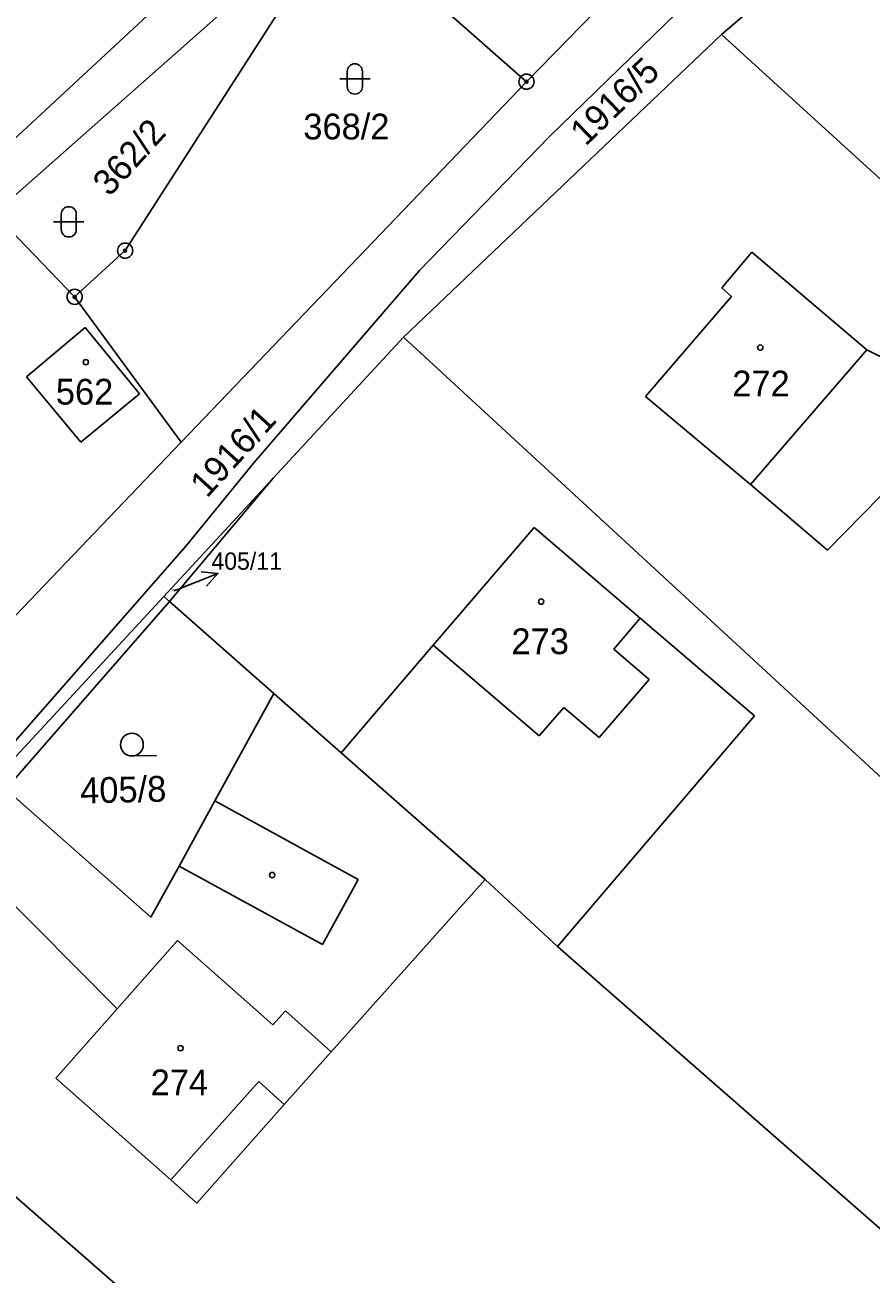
# Model space of a CAD drawing. Extents: x -445050 to -440454, y -1134563 to -1129741.
# Drawn here: x -442744.7 to -442688.8, y -1131095.9 to -1131013.5 of the extents above; entities that cross this region are included whole.
import ezdxf

# ---------------------------------------------------------------- set-up
doc = ezdxf.new("R2010")
doc.units = 0
for name, color, linetype in [('Vrstva 1', 7, 'Continuous'), ('Vrstva 16', 7, 'Continuous'), ('Vrstva 18', 7, 'Continuous'), ('Vrstva 19', 7, 'Continuous'), ('Vrstva 24', 7, 'Continuous'), ('Vrstva 25', 7, 'Continuous'), ('Vrstva 3', 7, 'Continuous'), ('Vrstva 37', 7, 'Continuous'), ('Vrstva 4', 7, 'Continuous')]:
    doc.layers.add(name, color=color, linetype=linetype)

msp = doc.modelspace()

# ---------------------------------------------------------------- linework, layer by layer
at = {"layer": 'Vrstva 1'}
for points in [[(-442680.45, -1130998.49), (-442682.49, -1130998.44), (-442687.19, -1131000.32), (-442692.62, -1131004.7), (-442700.9, -1131011.92), (-442710.05, -1131020.8), (-442718.64, -1131029.65), (-442729.58, -1131042.35), (-442734.04, -1131047.81), (-442745.5, -1131060.91), (-442751.07, -1131067.01), (-442752.63, -1131068.7), (-442763.45, -1131079.5), (-442767.1, -1131082.91), (-442779.14, -1131093.12), (-442778.04, -1131094.43)], [(-442748.51, -1131023.86), (-442727.43, -1131004.32)], [(-442738.07, -1131028.34), (-442723.91, -1131006.32)], [(-442689.41, -1131006.15), (-442698.69, -1131014.07)], [(-442722.96, -1131007.14), (-442711.57, -1131017.19)], [(-442725.82, -1131007.43), (-442746.72, -1131025.9)], [(-442711.57, -1131017.19), (-442704.25, -1131009.69)], [(-442719.68, -1131034.05), (-442698.69, -1131014.07)], [(-442666.03, -1131043.8), (-442698.69, -1131014.07)], [(-442734.37, -1131040.99), (-442711.57, -1131017.19)], [(-442746.72, -1131025.9), (-442741.4, -1131031.39)], [(-442741.4, -1131031.39), (-442738.07, -1131028.34)], [(-442696.69, -1131028.44), (-442698.68, -1131030.8)], [(-442696.69, -1131028.44), (-442689.1, -1131034.89)], [(-442698.03, -1131031.36), (-442698.68, -1131030.8)], [(-442741.4, -1131031.39), (-442734.37, -1131040.99)], [(-442698.03, -1131031.36), (-442703.7, -1131037.96)], [(-442740.71, -1131033.41), (-442744.57, -1131036.66)], [(-442737.13, -1131037.79), (-442740.71, -1131033.41)], [(-442728.29, -1131043.35), (-442719.68, -1131034.05)], [(-442666.11, -1131083.42), (-442719.68, -1131034.05)], [(-442689.1, -1131034.89), (-442686.03, -1131036.43)], [(-442744.57, -1131036.66), (-442741, -1131040.98)], [(-442741, -1131040.98), (-442737.13, -1131037.79)], [(-442703.7, -1131037.96), (-442696.78, -1131043.78)], [(-442750.55, -1131057.88), (-442734.37, -1131040.99)], [(-442735.52, -1131051.16), (-442728.29, -1131043.35)], [(-442735.13, -1131051.5), (-442728.29, -1131043.35)], [(-442687.05, -1131043.38), (-442691.7, -1131048.11)], [(-442696.78, -1131043.78), (-442691.7, -1131048.11)], [(-442711.07, -1131046.6), (-442717.72, -1131054.37)], [(-442711.07, -1131046.6), (-442704.07, -1131052.59)], [(-442735.52, -1131051.16), (-442760.18, -1131077.8)], [(-442745.94, -1131063.87), (-442735.13, -1131051.5)], [(-442735.52, -1131051.16), (-442735.13, -1131051.5)], [(-442735.13, -1131051.5), (-442728.26, -1131057.56)], [(-442704.07, -1131052.59), (-442696.52, -1131059.05)], [(-442717.72, -1131054.37), (-442723.81, -1131061.48)], [(-442728.26, -1131057.56), (-442732.14, -1131064.65)], [(-442728.26, -1131057.56), (-442723.81, -1131061.48)], [(-442696.52, -1131059.05), (-442709.52, -1131074.26)], [(-442723.81, -1131061.48), (-442714.3, -1131069.84)], [(-442736.36, -1131072.33), (-442745.94, -1131063.87)], [(-442732.14, -1131064.65), (-442734.5, -1131068.95)], [(-442738.59, -1131078.37), (-442749.43, -1131067.48)], [(-442734.5, -1131068.95), (-442736.36, -1131072.33)], [(-442724.46, -1131081.21), (-442714.3, -1131069.84)], [(-442714.3, -1131069.84), (-442709.52, -1131074.26)], [(-442709.52, -1131074.26), (-442677.19, -1131102.53)], [(-442727.34, -1131106.47), (-442759.77, -1131078.16)], [(-442742.64, -1131082.95), (-442738.59, -1131078.37)], [(-442727.56, -1131084.68), (-442724.46, -1131081.21)], [(-442735.06, -1131089.65), (-442742.64, -1131082.95)], [(-442733.33, -1131091.2), (-442727.56, -1131084.68)], [(-442733.33, -1131091.2), (-442735.06, -1131089.65)]]:
    msp.add_lwpolyline(points, dxfattribs=at)
at = {"layer": 'Vrstva 16'}
msp.add_line((-442734.73, -1131050.74), (-442731.937, -1131049.644), dxfattribs=at)
for points in [[(-442733.051, -1131049.544), (-442731.937, -1131049.644), (-442732.686, -1131050.475)], [(-442734.82, -1131050.78), (-442734.73, -1131050.74)]]:
    msp.add_lwpolyline(points, dxfattribs=at)
at = {"layer": 'Vrstva 24'}
for centre, radius in [((-442711.57, -1131017.19), 0.5), ((-442711.57, -1131017.19), 0.1), ((-442738.07, -1131028.34), 0.5), ((-442738.07, -1131028.34), 0.1), ((-442741.4, -1131031.39), 0.5), ((-442741.4, -1131031.39), 0.1)]:
    msp.add_circle(centre, radius, dxfattribs=at)
at = {"layer": 'Vrstva 25'}
for p, q in [((-442723.9, -1131017.01), (-442721.9, -1131017.01)), ((-442723.4, -1131017.51), (-442723.4, -1131016.51)), ((-442722.4, -1131016.51), (-442722.4, -1131017.51)), ((-442742.29, -1131026.94), (-442742.29, -1131025.94)), ((-442741.29, -1131025.94), (-442741.29, -1131026.94)), ((-442742.79, -1131026.44), (-442740.79, -1131026.44)), ((-442737.6, -1131061.69), (-442736, -1131061.653))]:
    msp.add_line(p, q, dxfattribs=at)
for centre, radius in [((-442696.13, -1131034.74), 0.175), ((-442740.66, -1131035.7), 0.175), ((-442710.6, -1131051.5), 0.175), ((-442737.617, -1131060.94), 0.75), ((-442728.36, -1131069.55), 0.175), ((-442734.41, -1131080.97), 0.175)]:
    msp.add_circle(centre, radius, dxfattribs=at)
for centre, start, end in [((-442722.9, -1131016.51), 0, 180), ((-442722.9, -1131017.51), 180, 0), ((-442741.79, -1131025.94), 0, 180), ((-442741.79, -1131026.94), 180, 0)]:
    msp.add_arc(centre, 0.5, start, end, dxfattribs=at)
at = {"layer": 'Vrstva 3'}
for points in [[(-442696.69, -1131028.44), (-442698.68, -1131030.8)], [(-442696.69, -1131028.44), (-442689.1, -1131034.89)], [(-442698.03, -1131031.36), (-442698.68, -1131030.8)], [(-442698.03, -1131031.36), (-442703.7, -1131037.96)], [(-442740.71, -1131033.41), (-442744.57, -1131036.66)], [(-442737.13, -1131037.79), (-442740.71, -1131033.41)], [(-442689.1, -1131034.89), (-442696.78, -1131043.78)], [(-442744.57, -1131036.66), (-442741, -1131040.98)], [(-442741, -1131040.98), (-442737.13, -1131037.79)], [(-442703.7, -1131037.96), (-442696.78, -1131043.78)], [(-442711.07, -1131046.6), (-442717.72, -1131054.37)], [(-442711.07, -1131046.6), (-442704.07, -1131052.59)], [(-442704.07, -1131052.59), (-442705.81, -1131054.63)], [(-442710.72, -1131060.36), (-442717.72, -1131054.37)], [(-442705.81, -1131054.63), (-442703.47, -1131056.64)], [(-442703.47, -1131056.64), (-442706.76, -1131060.48)], [(-442709.11, -1131058.48), (-442710.72, -1131060.36)], [(-442706.76, -1131060.48), (-442709.11, -1131058.48)], [(-442734.62, -1131073.87), (-442738.59, -1131078.37)], [(-442728.32, -1131079.44), (-442734.62, -1131073.87)], [(-442742.64, -1131082.95), (-442738.59, -1131078.37)], [(-442727.48, -1131078.5), (-442728.32, -1131079.44)], [(-442724.46, -1131081.21), (-442727.48, -1131078.5)], [(-442727.56, -1131084.68), (-442724.46, -1131081.21)], [(-442735.06, -1131089.65), (-442742.64, -1131082.95)], [(-442729.25, -1131083.16), (-442735.06, -1131089.65)], [(-442727.56, -1131084.68), (-442729.25, -1131083.16)]]:
    msp.add_lwpolyline(points, dxfattribs=at)
at = {"layer": 'Vrstva 37'}
for centre in [(-442696.13, -1131034.74), (-442740.66, -1131035.7), (-442710.6, -1131051.5), (-442734.41, -1131080.97)]:
    msp.add_circle(centre, 0.175, dxfattribs=at)
at = {"layer": 'Vrstva 4'}
for points in [[(-442689.1, -1131034.89), (-442696.78, -1131043.78)], [(-442704.07, -1131052.59), (-442705.81, -1131054.63)], [(-442710.72, -1131060.36), (-442717.72, -1131054.37)], [(-442705.81, -1131054.63), (-442703.47, -1131056.64)], [(-442703.47, -1131056.64), (-442706.76, -1131060.48)], [(-442709.11, -1131058.48), (-442710.72, -1131060.36)], [(-442706.76, -1131060.48), (-442709.11, -1131058.48)], [(-442722.68, -1131069.83), (-442732.14, -1131064.65)], [(-442734.5, -1131068.95), (-442725.03, -1131074.13)], [(-442725.03, -1131074.13), (-442722.68, -1131069.83)], [(-442734.62, -1131073.87), (-442738.59, -1131078.37)], [(-442728.32, -1131079.44), (-442734.62, -1131073.87)], [(-442727.48, -1131078.5), (-442728.32, -1131079.44)], [(-442724.46, -1131081.21), (-442727.48, -1131078.5)], [(-442729.25, -1131083.16), (-442735.06, -1131089.65)], [(-442727.56, -1131084.68), (-442729.25, -1131083.16)]]:
    msp.add_lwpolyline(points, dxfattribs=at)

# ---------------------------------------------------------------- texts
at = {"layer": 'Vrstva 16'}
msp.add_text('1916/1', height=1.7, rotation=47.67759, dxfattribs=at).set_placement((-442732.667, -1131044.721))
msp.add_text('405/11', height=1.14, dxfattribs=at).set_placement((-442732.374, -1131049.4))
at = {"layer": 'Vrstva 18'}
for s, rotation, p in [('1916/5', 44.01846, (-442707.665, -1131021.493)), ('362/2', 47.76804, (-442739.097, -1131024.837)), ('405/8', 1.32831, (-442741.017, -1131064.825))]:
    msp.add_text(s, height=1.7, rotation=rotation, dxfattribs=at).set_placement(p)
for s, height, p in [('368/2', 1.7, (-442726.304, -1131021)), ('405/11', 0.1, (-442735.019, -1131050.78))]:
    msp.add_text(s, height=height, dxfattribs=at).set_placement(p)
at = {"layer": 'Vrstva 19'}
for s, p in [('562', (-442742.643, -1131038.5)), ('272', (-442697.982, -1131037.96)), ('273', (-442712.562, -1131054.97)), ('274', (-442736.382, -1131084.08))]:
    msp.add_text(s, height=1.7, dxfattribs=at).set_placement(p)

doc.saveas('drawing.dxf')
